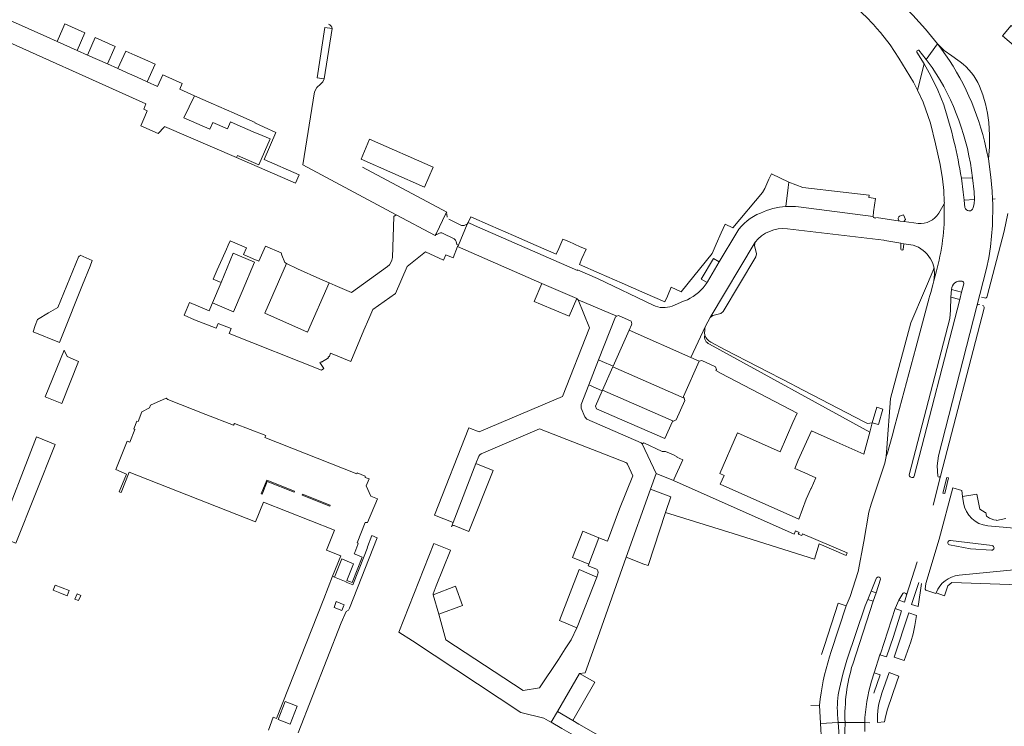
# Model space of a CAD drawing. Header units: metres. Extents: x 166325 to 190320, y 381923 to 404576.
# Tile 309 of 656: x 173632 to 173864, y 388152 to 388319. Entities that reach past the tile are written whole.
import ezdxf

# ---------------------------------------------------------------- set-up
doc = ezdxf.new("R2010")
doc.units = ezdxf.units.M
for name, color, linetype, lineweight in [('B-WE-VH-VERHARDING_ASFALT-GV', 8, 'Continuous', 18), ('B-WE-VH-VERHARDING_BETON-GV', 8, 'Continuous', 18), ('B-WE-VH-VERHARDING_BETONSTRAATSTEEN-GV', 8, 'Continuous', 18), ('B-WE-VH-VERHARDING_HALFVERHARDING-GV', 8, 'Continuous', 18), ('B-WE-VH-VERHARDING_STRAATBAKSTEEN-GV', 8, 'Continuous', 18)]:
    doc.layers.add(name, color=color, linetype=linetype, lineweight=lineweight)

msp = doc.modelspace()

# ---------------------------------------------------------------- linework, layer by layer
at = {"layer": 'B-WE-VH-VERHARDING_ASFALT-GV', "flags": 128}
for points in [[(173844.213, 388311.603), (173845.871, 388309.437), (173848.594, 388313.143), (173845.737, 388316.569), (173842.743, 388319.875), (173840.945, 388321.735), (173838.99, 388323.429), (173836.456, 388325.402), (173807.601, 388346.446), (173806.614, 388347.138)], [(173833.494, 388317.689), (173834.24, 388316.723), (173835.104, 388315.802), (173837.4, 388312.867), (173839.475, 388309.772), (173842.891, 388304.119), (173843.874, 388302.211), (173845.41, 388308.438), (173843.714, 388311.201)], [(173848.594, 388313.143), (173845.871, 388309.437), (173847.324, 388307.539)], [(173850.082, 388298.71), (173848.682, 388302.225), (173847.015, 388305.621), (173845.41, 388308.438), (173843.874, 388302.211), (173845.192, 388299.399), (173846.908, 388294.421), (173848.139, 388289.566), (173849.22, 388284.692), (173849.783, 388281.261), (173850.039, 388278.53), (173850.129, 388275.82)], [(173857.88, 388251.255), (173858.579, 388253.991), (173860.179, 388260.158), (173860.674, 388262.669), (173861.056, 388265.199), (173861.537, 388270.248), (173861.658, 388275.318), (173861.58, 388276.522), (173861.479, 388278.391), (173861.184, 388281.666), (173860.601, 388286.032), (173860.326, 388287.264), (173859.678, 388290.166)], [(173855.051, 388274.502), (173854.883, 388276.278), (173854.659, 388278.161), (173854.214, 388281.407)], [(173856.833, 388281.508), (173857.194, 388278.223), (173857.302, 388276.427), (173857.231, 388275.423), (173857.003, 388274.442)], [(173848.523, 388260.223), (173848.356, 388259.598), (173847.727, 388257.24), (173847.472, 388256.249), (173846.991, 388254.485), (173846.73, 388253.527), (173846.65, 388253.231), (173843.454, 388241.384), (173838.53, 388223.028), (173837.868, 388220.576), (173836.814, 388216.625), (173836.46, 388215.753), (173836.138, 388214.204), (173835.526, 388212.295), (173832.953, 388204.492), (173832.408, 388202.61), (173831.23, 388195.74), (173829.831, 388188.641), (173827.962, 388182.701), (173827.041, 388180.523), (173823.51, 388169.755), (173823.09, 388168.476)], [(173854.768, 388256.51), (173854.28, 388254.559), (173853.836, 388252.814), (173843.047, 388211.116)], [(173851.758, 388253.326), (173851.847, 388255.193)], [(173841.915, 388211.435), (173851.454, 388248.329), (173851.658, 388250.32), (173851.758, 388253.326)], [(173848.654, 388211.146), (173848.518, 388213.524), (173848.78, 388215.892), (173857.88, 388251.255)], [(173842.503, 388210.79), (173842.258, 388210.863)], [(173847.543, 388204.241), (173849.284, 388211.094)], [(173841.269, 388183.009), (173843.782, 388190.939)], [(173825.453, 388161.028), (173826.265, 388164.376), (173827.211, 388167.689), (173831.49, 388180.516), (173832.122, 388182.056), (173832.923, 388184.008), (173834.196, 388187.111)], [(173835.14, 388186.819), (173834.079, 388183.582), (173833.43, 388181.603), (173828.573, 388166.791)], [(173833.025, 388162.778), (173833.621, 388164.678), (173834.966, 388168.968), (173835.134, 388169.201), (173838.579, 388179.861), (173839.478, 388181.835), (173840.378, 388183.397)], [(173820.72, 388157.075), (173820.967, 388152.793), (173825.123, 388153.032), (173824.986, 388154.911)], [(173825.648, 388145.839), (173825.278, 388150.904), (173825.123, 388153.032), (173820.967, 388152.793), (173821.204, 388148.671), (173821.066, 388147.426)], [(173831.394, 388150.847), (173831.413, 388152.968), (173826.768, 388152.993), (173826.746, 388150.932), (173826.696, 388146.331), (173826.591, 388145.81)], [(173826.768, 388152.993), (173831.413, 388152.968)]]:
    msp.add_lwpolyline(points, dxfattribs=at)
at = {"layer": 'B-WE-VH-VERHARDING_ASFALT-GV'}
for points in [[(173823.056, 388326.992, -0.0406792), (173833.494, 388317.689)], [(173843.714, 388311.201, -0.7599464), (173844.213, 388311.603)], [(173847.324, 388307.539, -0.1189018), (173856.833, 388281.508)], [(173854.214, 388281.407, 0.0372087), (173850.082, 388298.71)], [(173850.129, 388275.82, -0.3478762), (173850.136, 388275.409)], [(173851.847, 388255.193, -0.4531596), (173854.404, 388257.125)], [(173843.047, 388211.116, -0.4040424), (173842.503, 388210.79)], [(173849.284, 388211.094, -0.7398853), (173848.654, 388211.146)], [(173834.196, 388187.111, -0.7516358), (173835.14, 388186.819)], [(173840.378, 388183.397, -0.7719196), (173841.269, 388183.009)], [(173828.573, 388166.791, 0.0841251), (173826.768, 388152.993)], [(173824.986, 388154.911, -0.0711107), (173825.453, 388161.028)]]:
    msp.add_lwpolyline(points, format="xyb", dxfattribs=at)
at = {"layer": 'B-WE-VH-VERHARDING_ASFALT-GV', "flags": 128}
for points in [[(173713.505, 388211.115), (173711.66, 388211.907), (173711.561, 388211.643), (173689.891, 388220.215), (173690.088, 388220.709), (173682.664, 388223.515), (173682.453, 388223.132), (173675.922, 388225.706), (173666.938, 388229.247), (173666.582, 388229.523), (173662.884, 388227.89), (173662.654, 388227.222), (173660.821, 388226.319), (173659.936, 388224.039), (173659.628, 388224.104), (173658.943, 388222.302), (173659.186, 388222.148), (173658.008, 388219.159), (173657.398, 388219.398), (173654.709, 388212.66), (173657.187, 388211.624), (173655.504, 388207.438), (173655.966, 388207.256), (173657.866, 388212.079), (173687.647, 388200.307), (173689.515, 388205.015), (173706.267, 388198.394), (173704.399, 388193.697), (173707.773, 388192.353), (173705.854, 388187.499), (173706.313, 388187.326), (173707.986, 388191.58), (173710.35, 388190.605), (173710.79, 388190.423), (173709.207, 388186.53), (173710.432, 388186.003), (173712.811, 388192.001), (173711.145, 388192.713), (173710.938, 388192.806), (173711.027, 388192.986), (173711.094, 388193.122), (173711.76, 388195.007), (173711.876, 388195.311), (173711.656, 388195.427), (173713.52, 388200.164), (173714.045, 388200.216), (173716.441, 388205.805), (173714.893, 388206.411), (173713.787, 388208.835), (173714.464, 388210.467), (173713.526, 388210.845)], [(173689.225, 388206.895), (173688.984, 388206.979), (173690.305, 388210.191), (173696.85, 388207.595), (173696.742, 388207.381), (173690.428, 388209.885)], [(173698.741, 388206.842), (173705.272, 388204.253), (173705.176, 388204.036), (173698.65, 388206.638)]]:
    msp.add_lwpolyline(points, close=True, dxfattribs=at)
at = {"layer": 'B-WE-VH-VERHARDING_BETON-GV', "flags": 128}
msp.add_lwpolyline([(173834.235, 388227.373), (173833.2, 388223.717), (173834.643, 388223.308), (173835.679, 388226.965)], close=True, dxfattribs=at)
at = {"layer": 'B-WE-VH-VERHARDING_BETONSTRAATSTEEN-GV', "flags": 128}
for points in [[(173623.263, 388316.262), (173661.762, 388299.009), (173661.266, 388297.704), (173662.099, 388297.342), (173661.548, 388295.98), (173660.583, 388293.773), (173664.715, 388291.94), (173666.096, 388293.474), (173666.17, 388293.644), (173683.195, 388286.283), (173683.399, 388286.756), (173688.405, 388284.592), (173691.096, 388290.708), (173689.203, 388291.498), (173687.104, 388292.409), (173683.339, 388294.043), (173681.734, 388294.74), (173681.016, 388293.105), (173677.592, 388294.597), (173676.874, 388293.036), (173670.759, 388295.7), (173673.265, 388300.898), (173669.772, 388302.436), (173670.356, 388303.812), (173665.786, 388305.847), (173664.559, 388303.104), (173662.096, 388304.193), (173659.697, 388305.249), (173657.407, 388306.29), (173655.193, 388307.28), (173652.723, 388308.385), (173648.017, 388310.49), (173645.538, 388311.599), (173640.833, 388313.704), (173638.387, 388314.798), (173629.614, 388318.722)], [(173705.753, 388316.723), (173703.852, 388304.842), (173703.52, 388304.184), (173703.012, 388303.65), (173702.162, 388302.854), (173701.576, 388301.848), (173698.852, 388284.584), (173720.817, 388272.783), (173730.064, 388267.906), (173730.271, 388268.274), (173732.539, 388273.115), (173732.817, 388273.435), (173712.935, 388284.02)], [(173853.944, 388308.9), (173853.406, 388309.284), (173851.98, 388310.302), (173850.175, 388311.589), (173848.594, 388313.143)], [(173859.678, 388290.166), (173860.326, 388287.264), (173860.601, 388286.032), (173860.816, 388288.789), (173860.859, 388291.553), (173860.701, 388294.584)], [(173812.805, 388274.763), (173813.375, 388279.243), (173813.514, 388280.496), (173809.391, 388282.467), (173808.788, 388281.216), (173807.822, 388278.99), (173807.295, 388278.085), (173800.316, 388269.701), (173798.446, 388270.578), (173797.521, 388268.525), (173796.385, 388265.866), (173795.4, 388263.652), (173788.122, 388254.652), (173785.772, 388255.706), (173784.833, 388253.598), (173784.256, 388252.223), (173779.554, 388254.271), (173774.171, 388256.636), (173768.772, 388259.007), (173764.08, 388261.066), (173764.684, 388262.448)], [(173833.929, 388276.603), (173832.339, 388276.844), (173832.421, 388277.401), (173826.285, 388278.119), (173816.79, 388279.23), (173813.514, 388280.496), (173813.375, 388279.243), (173812.805, 388274.763)], [(173815.814, 388274.661), (173833.366, 388272.395), (173833.508, 388273.459), (173833.929, 388276.603)], [(173850.136, 388275.409), (173848.868, 388273.175)], [(173731.089, 388268.486), (173730.436, 388268.182), (173730.271, 388268.274), (173730.064, 388267.906), (173720.817, 388272.783), (173720.302, 388272.407), (173719.961, 388262.701)], [(173732.912, 388272.255), (173732.828, 388272.939), (173732.539, 388273.115), (173730.271, 388268.274), (173730.436, 388268.182), (173731.089, 388268.486)], [(173833.366, 388272.395), (173815.814, 388274.661)], [(173839.776, 388271.305), (173840.621, 388271.192), (173841.043, 388271.673), (173840.546, 388272.779), (173839.614, 388272.443)], [(173736.113, 388270.317), (173733.309, 388271.735)], [(173735.034, 388266.506), (173735.173, 388265.794), (173735.526, 388265.663), (173737.635, 388270.555)], [(173737.83, 388270.96), (173737.635, 388270.555), (173735.526, 388265.663), (173735.35, 388265.284), (173755.226, 388256.609), (173763.439, 388253.024), (173763.568, 388252.968), (173763.521, 388252.871), (173763.792, 388252.755), (173772.914, 388248.857), (173773.285, 388249.012), (173776.259, 388247.723), (173776.486, 388247.054), (173776.384, 388246.825), (173775.813, 388245.54), (173790.341, 388239.156), (173793.835, 388246.539), (173794.912, 388248.553), (173805.532, 388266.331)], [(173737.635, 388270.555), (173737.509, 388270.592), (173736.861, 388270.288)], [(173764.684, 388262.448), (173765.667, 388264.659), (173764.276, 388265.223), (173761.57, 388266.521), (173760.171, 388267.052), (173759.205, 388264.84), (173758.603, 388263.494), (173753.911, 388265.537), (173748.538, 388267.888), (173743.138, 388270.25), (173738.473, 388272.297), (173737.83, 388270.96), (173739.298, 388270.291), (173763.604, 388259.678), (173763.639, 388259.776), (173768.379, 388257.731), (173781.507, 388251.432)], [(173781.507, 388251.432), (173768.379, 388257.731), (173763.639, 388259.776), (173763.604, 388259.678), (173739.298, 388270.291), (173737.83, 388270.96)], [(173844.005, 388270.771), (173842.991, 388270.898), (173840.621, 388271.192), (173839.776, 388271.305), (173834.183, 388272.126)], [(173734.549, 388267.086), (173731.809, 388268.438)], [(173794.195, 388256.807), (173792.829, 388257.613), (173795.731, 388262.474), (173797.093, 388261.673), (173801.216, 388268.61)], [(173801.216, 388268.61), (173797.093, 388261.673), (173794.322, 388257.009), (173794.259, 388256.907), (173794.195, 388256.807)], [(173813.163, 388269.494), (173835.912, 388266.776), (173836.178, 388266.731), (173839.965, 388266.092), (173840.671, 388265.973), (173842.815, 388265.612)], [(173718.825, 388260.557), (173710.293, 388254.427), (173706.479, 388256.121), (173705.061, 388256.751), (173699.95, 388245.075), (173689.835, 388249.546), (173695, 388261.284), (173694.555, 388261.502), (173693.874, 388263.307), (173693.698, 388263.803), (173689.987, 388265.4), (173688.433, 388261.875), (173687.074, 388262.439), (173684.846, 388263.432), (173685.537, 388264.981), (173681.639, 388266.681), (173681.185, 388265.621), (173680.774, 388264.674), (173679.811, 388262.44), (173678.621, 388259.803), (173677.658, 388257.582), (173679.515, 388256.816), (173682.408, 388263.735), (173687.399, 388261.649), (173684.473, 388254.672), (173682.493, 388249.913), (173677.501, 388252), (173677.27, 388251.445), (173676.737, 388250.17), (173672.05, 388252.121), (173671.267, 388250.242), (173670.811, 388249.147), (173673.219, 388248.047), (173678.353, 388246.016), (173678.804, 388247.161), (173681.92, 388245.932), (173681.467, 388244.784), (173703.238, 388236.17), (173703.79, 388236.496), (173702.849, 388237.927), (173703.172, 388238.126), (173703.255, 388238.011), (173704.897, 388239.08), (173704.822, 388239.201), (173705.084, 388239.4), (173705.377, 388240.12), (173710.158, 388238.155), (173712.286, 388243.307), (173713.251, 388245.574), (173714.373, 388248.258), (173715.306, 388250.479), (173720.695, 388254.211), (173723.433, 388260.634)], [(173723.433, 388260.634), (173727.788, 388264.035), (173732.005, 388262.06), (173732.553, 388263.312), (173734.281, 388262.647), (173735.35, 388265.284), (173735.526, 388265.663), (173735.173, 388265.794), (173735.034, 388266.506)], [(173840.671, 388265.973), (173839.965, 388266.092), (173839.956, 388264.676)], [(173840.491, 388264.629), (173840.671, 388265.973)], [(173847.775, 388260.205), (173847.908, 388258.72), (173847.727, 388257.24), (173848.356, 388259.598), (173848.523, 388260.223)], [(173772.914, 388248.857), (173763.792, 388252.755), (173766.442, 388246.141), (173760.071, 388229.941), (173740.463, 388221.548), (173738.013, 388222.534), (173729.908, 388201.954), (173734.294, 388200.217), (173739.638, 388214.074), (173740.324, 388215.852), (173740.574, 388216.191), (173740.922, 388216.43), (173754.689, 388222.319), (173775.056, 388214.332)], [(173789.559, 388252.751), (173788.663, 388252.379), (173785.966, 388251.261)], [(173768.459, 388188.061), (173768.165, 388187.314), (173763.528, 388175.525), (173763.452, 388175.362), (173762.116, 388172.505), (173760.717, 388170.385), (173759.167, 388167.871), (173754.654, 388161.194), (173750.801, 388160.521), (173732.589, 388172.51), (173730.89, 388178.579), (173729.612, 388183.141), (173729.554, 388183.349), (173730.318, 388185.265), (173733.574, 388193.427), (173733.666, 388193.659), (173729.707, 388195.244), (173721.51, 388174.299), (173724.661, 388172.233), (173750.255, 388155.343), (173755.704, 388154.047), (173756.797, 388153.414), (173757.445, 388153.039), (173758.945, 388155.56), (173764.139, 388164.555), (173765.464, 388164.745), (173768.441, 388173.02), (173775.089, 388192.018), (173780.858, 388208.032), (173782.184, 388211.714), (173778.894, 388218.778), (173778.627, 388218.983), (173765.856, 388224.565), (173765.343, 388225.103), (173764.481, 388227.205), (173764.484, 388228.043), (173766.289, 388232.634), (173768.61, 388238.538), (173772.619, 388248.733), (173772.914, 388248.857)], [(173798.354, 388241.02), (173795.104, 388242.704)], [(173794.796, 388242.291), (173832.598, 388221.493), (173833.2, 388223.717), (173832.031, 388223.56), (173831.111, 388224.02), (173815.077, 388232.363), (173814.195, 388232.823), (173798.354, 388241.02)], [(173739.638, 388214.074), (173734.294, 388200.217), (173733.891, 388199.132)], [(173734.562, 388199.459), (173737.989, 388198.063), (173743.704, 388212.444), (173739.638, 388214.074)], [(173775.405, 388213.97), (173776.702, 388211.178), (173773.535, 388203.388), (173770.729, 388195.806), (173768.649, 388196.6), (173766.282, 388190.355), (173766.135, 388189.966), (173767.953, 388189.276)], [(173697.747, 388150.595), (173707.905, 388176.543), (173709.08, 388179.178), (173709.62, 388179.477), (173709.82, 388179.984), (173716.39, 388196.608), (173715.119, 388197.137), (173714.072, 388194.427), (173713.991, 388194.064), (173713.269, 388192.232), (173710.639, 388185.51), (173709.056, 388186.12), (173709.084, 388186.227), (173706.313, 388187.326), (173705.854, 388187.499), (173703.76, 388182.2), (173692.59, 388153.944), (173691.818, 388154.249), (173690.729, 388151.225)], [(173823.51, 388169.755), (173827.041, 388180.523), (173825.148, 388181.189), (173821.906, 388171.171), (173821.187, 388169.062)], [(173823.09, 388168.476), (173823.51, 388169.755)], [(173818.726, 388157.022), (173820.72, 388157.075)]]:
    msp.add_lwpolyline(points, dxfattribs=at)
for points in [[(173642.196, 388316.739), (173640.833, 388313.704), (173645.538, 388311.599), (173647.371, 388315.711), (173642.675, 388317.839)], [(173705.753, 388316.723), (173704.011, 388316.967), (173702.164, 388305.117), (173703.852, 388304.842)], [(173654.539, 388312.521), (173649.841, 388314.615), (173648.017, 388310.49), (173652.723, 388308.385)], [(173663.956, 388308.326), (173661.505, 388309.407), (173659.205, 388310.442), (173657.021, 388311.417), (173655.193, 388307.28), (173657.407, 388306.29), (173659.697, 388305.249), (173662.096, 388304.193)], [(173682.623, 388296.788), (173677.216, 388299.159), (173673.265, 388300.898), (173670.759, 388295.7), (173676.874, 388293.036), (173677.592, 388294.597), (173681.016, 388293.105), (173681.734, 388294.74), (173683.339, 388294.043), (173687.104, 388292.409), (173689.203, 388291.498), (173691.096, 388290.708), (173688.405, 388284.592), (173683.399, 388286.756), (173683.195, 388286.283), (173697.092, 388280.276), (173697.933, 388282.222), (173689.684, 388285.874), (173692.432, 388292.238), (173689.712, 388293.465), (173687.515, 388294.456), (173687.585, 388294.611), (173684.228, 388296.091)], [(173714.582, 388290.643), (173712.57, 388285.945), (173727.54, 388279.35), (173729.605, 388284.034)], [(173805.371, 388265.556), (173805.532, 388266.331), (173794.912, 388248.553), (173795.56, 388249.048), (173797.446, 388249.494), (173798.038, 388249.948), (173805.716, 388262.881), (173805.833, 388263.623)], [(173679.515, 388256.816), (173677.501, 388252), (173682.493, 388249.913), (173684.473, 388254.672), (173687.399, 388261.649), (173682.408, 388263.735)], [(173648.605, 388260.706), (173649.115, 388262.007), (173646.248, 388263.307), (173646.098, 388262.992), (173645.945, 388263.056), (173641.026, 388250.917), (173638.838, 388249.692), (173636.242, 388248.081), (173635.678, 388246.65), (173635.168, 388245.208), (173641.437, 388242.677), (173642.04, 388244.196), (173646.853, 388256.236)], [(173705.061, 388256.751), (173702.848, 388257.723), (173697.525, 388260.045), (173695, 388261.284), (173689.835, 388249.546), (173699.95, 388245.075)], [(173797.093, 388261.673), (173795.731, 388262.474), (173792.829, 388257.613), (173794.195, 388256.807), (173794.259, 388256.907), (173794.322, 388257.009)], [(173846.991, 388254.485), (173847.472, 388256.249), (173847.727, 388257.24), (173847.908, 388258.72), (173847.775, 388260.205), (173847.75, 388260.098), (173847.499, 388259.489), (173846.23, 388256.535), (173845.503, 388254.843), (173842.32, 388247.273), (173837.509, 388229.431), (173836.617, 388217.802), (173836.46, 388215.753), (173836.814, 388216.625), (173837.868, 388220.576), (173838.53, 388223.028), (173843.454, 388241.384), (173846.65, 388253.231), (173846.73, 388253.527)], [(173763.439, 388253.024), (173755.226, 388256.609), (173753.425, 388252.302), (173754.911, 388251.698), (173761.641, 388248.85)], [(173792.375, 388238.262), (173790.341, 388239.156), (173775.813, 388245.54), (173772.04, 388237.052), (173771.967, 388236.888), (173788.772, 388229.565), (173788.654, 388229.882)], [(173645.86, 388238.214), (173643.19, 388239.375), (173642.476, 388240.883), (173637.983, 388229.81), (173641.944, 388228.244)], [(173771.967, 388236.888), (173772.04, 388237.052), (173769.482, 388238.161), (173768.61, 388238.538), (173766.289, 388232.634), (173767.162, 388232.263), (173769.474, 388231.278), (173769.536, 388231.419)], [(173771.967, 388236.888), (173769.536, 388231.419), (173786.254, 388224.119), (173786.948, 388224.384), (173788.979, 388229.011), (173788.772, 388229.565)], [(173769.536, 388231.419), (173769.474, 388231.278), (173767.844, 388227.613), (173768.098, 388226.989), (173784.241, 388219.972), (173786.027, 388224.032), (173786.254, 388224.119)], [(173786.27, 388216.129), (173784.377, 388216.953), (173783.628, 388216.98), (173779.248, 388218.951), (173778.894, 388218.778), (173782.184, 388211.714), (173786.299, 388210.06), (173786.474, 388210.455), (173788.485, 388214.995), (173787.101, 388215.613), (173787.148, 388215.72)], [(173786.299, 388210.06), (173782.184, 388211.714), (173780.858, 388208.032), (173785.628, 388206.254), (173784.416, 388202.577), (173800.331, 388197.564), (173819.555, 388191.509), (173820.688, 388195.13), (173827.067, 388192.414), (173827.26, 388192.997), (173816.712, 388197.493), (173816.543, 388197.097), (173815.734, 388197.442), (173815.903, 388197.838), (173815.093, 388198.183), (173814.773, 388197.418)], [(173850.287, 388207.02), (173851.21, 388210.726), (173850.81, 388210.819), (173849.856, 388207.133)], [(173768.649, 388196.6), (173764.884, 388198.113), (173762.436, 388191.906), (173766.282, 388190.355)], [(173768.165, 388187.314), (173764.043, 388189.114), (173759.358, 388177.082), (173763.452, 388175.362), (173763.528, 388175.525)], [(173643.716, 388184.155), (173640.408, 388185.428), (173639.919, 388184.193), (173641.461, 388183.57), (173643.226, 388182.858)], [(173734.813, 388185.149), (173729.612, 388183.141), (173730.89, 388178.579), (173736.483, 388180.619)], [(173646.406, 388182.988), (173645.564, 388183.322), (173645.029, 388182.13), (173645.925, 388181.768)], [(173706.528, 388181.097), (173706.685, 388181.516), (173708.547, 388180.771), (173708.52, 388180.606), (173707.993, 388179.39), (173706.198, 388180.099)], [(173767.698, 388162.475), (173764.139, 388164.555), (173758.945, 388155.56), (173762.514, 388153.436)], [(173694.689, 388157.978), (173697.506, 388156.863), (173695.826, 388152.618), (173693.009, 388153.733)], [(173768.48, 388150.026), (173763.935, 388152.591), (173762.514, 388153.436), (173758.945, 388155.56), (173757.445, 388153.039), (173759.968, 388151.577), (173762.662, 388150.016), (173767.253, 388147.455), (173780.986, 388139.562), (173782.307, 388142.15), (173777.632, 388144.792), (173773.056, 388147.409)]]:
    msp.add_lwpolyline(points, close=True, dxfattribs=at)
at = {"layer": 'B-WE-VH-VERHARDING_BETONSTRAATSTEEN-GV'}
for points in [[(173704.845, 388317.751, -0.2469127), (173705.753, 388316.723)], [(173848.594, 388313.143, -0.1033819), (173859.678, 388290.166)], [(173858.504, 388303.17, 0.1285851), (173853.944, 388308.9)], [(173860.701, 388294.584, 0.0730136), (173858.504, 388303.17)], [(173848.523, 388260.223, 0.0743745), (173850.136, 388275.409)], [(173806.829, 388273.208, 0.1661771), (173801.216, 388268.61)], [(173812.805, 388274.763, 0.0972556), (173806.829, 388273.208)], [(173812.805, 388274.763, -0.0465075), (173815.814, 388274.661)], [(173848.868, 388273.175, -0.2923521), (173844.005, 388270.771)], [(173833.759, 388272.046, -0.2640229), (173833.366, 388272.395)], [(173834.011, 388272.049, -0.1229987), (173833.759, 388272.046)], [(173839.614, 388272.443, 0.7049709), (173839.776, 388271.305)], [(173731.089, 388268.486, -0.1890855), (173731.809, 388268.438)], [(173736.861, 388270.288, -0.1858606), (173736.113, 388270.317)], [(173805.532, 388266.331, -0.2562227), (173813.163, 388269.494)], [(173734.549, 388267.086, -0.166298), (173735.034, 388266.506)], [(173839.956, 388264.676, 0.7659229), (173840.491, 388264.629)], [(173842.815, 388265.612, -0.191908), (173846.939, 388262.405)], [(173719.961, 388262.701, -0.195679), (173718.825, 388260.557)], [(173846.939, 388262.405, -0.0836484), (173847.775, 388260.205)], [(173789.559, 388252.751, 0.1419307), (173794.195, 388256.807)], [(173781.507, 388251.432, 0.1997015), (173785.966, 388251.261)], [(173795.104, 388242.704, -0.1971509), (173793.686, 388244.4)], [(173775.056, 388214.332, -0.146739), (173775.405, 388213.97)], [(173733.891, 388199.132, -0.3744676), (173734.562, 388199.459)], [(173767.953, 388189.276, -0.3917272), (173768.459, 388188.061)], [(173820.72, 388157.075, -0.0501316), (173823.09, 388168.476)]]:
    msp.add_lwpolyline(points, format="xyb", dxfattribs=at)
at = {"layer": 'B-WE-VH-VERHARDING_HALFVERHARDING-GV', "flags": 128}
msp.add_lwpolyline([(173865.997, 388317.485), (173863.929, 388315.056), (173873.847, 388306.607), (173875.916, 388309.035)], close=True, dxfattribs=at)
at = {"layer": 'B-WE-VH-VERHARDING_STRAATBAKSTEEN-GV', "flags": 128}
for points in [[(173843.714, 388311.201), (173845.41, 388308.438), (173847.015, 388305.621), (173848.682, 388302.225), (173850.082, 388298.71)], [(173847.324, 388307.539), (173845.871, 388309.437), (173844.213, 388311.603)], [(173854.214, 388281.407), (173856.833, 388281.508)], [(173857.231, 388275.423), (173857.302, 388276.427), (173854.883, 388276.278), (173855.051, 388274.502)], [(173857.003, 388274.442), (173857.231, 388275.423)], [(173862.216, 388276.555), (173861.58, 388276.522), (173861.658, 388275.318), (173861.537, 388270.248), (173861.056, 388265.199), (173860.674, 388262.669), (173860.179, 388260.158), (173858.579, 388253.991)], [(173864.281, 388268.939), (173865.208, 388273.104)], [(173860.274, 388253.559), (173864.281, 388268.939)], [(173851.847, 388255.193), (173854.28, 388254.559), (173854.768, 388256.51)], [(173853.836, 388252.814), (173851.758, 388253.326), (173851.658, 388250.32), (173851.454, 388248.329), (173841.915, 388211.435)], [(173843.047, 388211.116), (173853.836, 388252.814)], [(173858.954, 388253.356), (173859.667, 388253.188)], [(173849.284, 388211.094), (173859.576, 388250.775)], [(173793.835, 388246.539), (173790.341, 388239.156), (173792.375, 388238.262), (173792.95, 388238.384), (173796.19, 388236.921), (173796.406, 388236.289), (173796.27, 388236.025), (173797.511, 388235.373), (173815.429, 388225.955), (173814.464, 388223.771), (173811.417, 388216.876), (173801.411, 388221.314), (173797.212, 388211.755), (173798.253, 388211.3), (173797.322, 388209.223), (173815.866, 388200.983), (173817.604, 388205.691), (173818.701, 388208.142), (173818.742, 388208.235), (173819.87, 388210.755), (173817.28, 388211.904), (173814.883, 388212.967), (173815.74, 388214.895), (173818.82, 388221.828)], [(173818.82, 388221.828), (173822.582, 388220.15), (173824.084, 388219.489), (173831.209, 388216.323), (173832.598, 388221.493), (173794.796, 388242.291)], [(173854.713, 388204.843), (173854.499, 388206.33), (173854.291, 388207.775), (173852.221, 388208.367), (173848.989, 388196.281), (173845.821, 388185.798), (173845.646, 388184.455), (173845.842, 388184.226), (173848.157, 388183.408), (173848.236, 388183.623)], [(173864.708, 388201.096), (173862.514, 388200.633), (173862.492, 388200.739), (173861.891, 388200.821), (173860.875, 388201.182), (173860.143, 388201.663), (173859.95, 388202.544), (173859.848, 388202.522), (173858.556, 388203.348), (173857.877, 388206.848), (173854.499, 388206.33), (173854.713, 388204.843)], [(173878.384, 388197.806), (173860.429, 388199.4)], [(173851.391, 388194.924), (173856.338, 388194.005), (173861.34, 388193.676)], [(173851.619, 388195.955), (173861.458, 388194.73)], [(173853.674, 388187.726), (173870.629, 388189.443), (173891.235, 388192.173)], [(173848.236, 388183.623), (173850.212, 388182.918), (173851.019, 388185.205), (173851.948, 388185.997), (173867.838, 388185.453), (173867.864, 388185.818), (173872.123, 388185.716), (173876.383, 388185.613), (173877.478, 388185.763), (173884.414, 388186.828), (173890.283, 388187.94), (173896.838, 388189.181), (173903.328, 388190.41)], [(173892.136, 388190.261), (173873.265, 388187.876), (173872.921, 388187.938), (173871.31, 388189.251), (173870.629, 388189.443), (173853.674, 388187.726)], [(173834.196, 388187.111), (173832.923, 388184.008), (173834.079, 388183.582), (173835.14, 388186.819)], [(173844.158, 388186.016), (173842.46, 388180.847), (173843.99, 388180.338), (173844.807, 388185.83)], [(173840.378, 388183.397), (173839.478, 388181.835), (173840.754, 388181.391), (173841.269, 388183.009)], [(173833.43, 388181.603), (173832.122, 388182.056), (173831.49, 388180.516), (173827.211, 388167.689), (173826.265, 388164.376), (173825.453, 388161.028)], [(173828.573, 388166.791), (173833.43, 388181.603)], [(173833.538, 388159.897), (173835.035, 388164.221), (173833.621, 388164.678), (173833.025, 388162.778)], [(173838.992, 388162.561), (173839.473, 388163.96), (173837.18, 388164.778), (173835.454, 388159.913)], [(173834.413, 388153.014), (173836.096, 388153.14), (173836.242, 388153.952), (173836.37, 388154.668), (173836.79, 388156.162), (173838.992, 388162.561)], [(173824.986, 388154.911), (173825.123, 388153.032), (173826.768, 388152.993)], [(173831.413, 388152.968), (173832.575, 388152.953)]]:
    msp.add_lwpolyline(points, dxfattribs=at)
at = {"layer": 'B-WE-VH-VERHARDING_STRAATBAKSTEEN-GV'}
for points in [[(173855.051, 388274.502, 0.7715436), (173857.003, 388274.442)], [(173854.768, 388256.51, 0.4494388), (173854.404, 388257.125)], [(173859.667, 388253.188, 0.4848627), (173860.274, 388253.559)], [(173858.511, 388251.602, 0.4172689), (173857.88, 388251.255)], [(173859.576, 388250.775, 0.4356594), (173859.222, 388251.42)], [(173793.686, 388244.4, -0.1101042), (173793.835, 388246.539)], [(173794.796, 388242.291, -0.3928013), (173793.686, 388244.4)], [(173841.915, 388211.435, 0.3175629), (173842.258, 388210.863)], [(173854.713, 388204.843, 0.3384739), (173860.429, 388199.4)], [(173851.619, 388195.955, 0.9508834), (173851.391, 388194.924)], [(173861.34, 388193.676, 0.9779129), (173861.458, 388194.73)], [(173853.674, 388187.726, 0.2835662), (173848.236, 388183.623)], [(173833.025, 388162.778, 0.0670724), (173831.413, 388152.968)], [(173835.454, 388159.913, 0.0934849), (173834.413, 388153.014)]]:
    msp.add_lwpolyline(points, format="xyb", dxfattribs=at)
at = {"layer": 'B-WE-VH-VERHARDING_STRAATBAKSTEEN-GV', "flags": 128}
for points in [[(173640.356, 388218.621), (173636.006, 388220.388), (173626.844, 388196.982), (173631.132, 388195.284)], [(173784.416, 388202.577), (173785.628, 388206.254), (173780.858, 388208.032), (173775.089, 388192.018), (173779.294, 388190.369), (173780.272, 388190.003)], [(173840.105, 388179.355), (173838.579, 388179.861), (173835.134, 388169.201), (173834.966, 388168.968), (173836.518, 388168.507), (173838.175, 388173.293)], [(173843.633, 388178.232), (173841.799, 388178.837), (173838.387, 388168.451), (173840.747, 388167.661), (173842.249, 388172.026), (173842.831, 388173.932), (173843.235, 388175.884)]]:
    msp.add_lwpolyline(points, close=True, dxfattribs=at)

doc.saveas('drawing.dxf')
